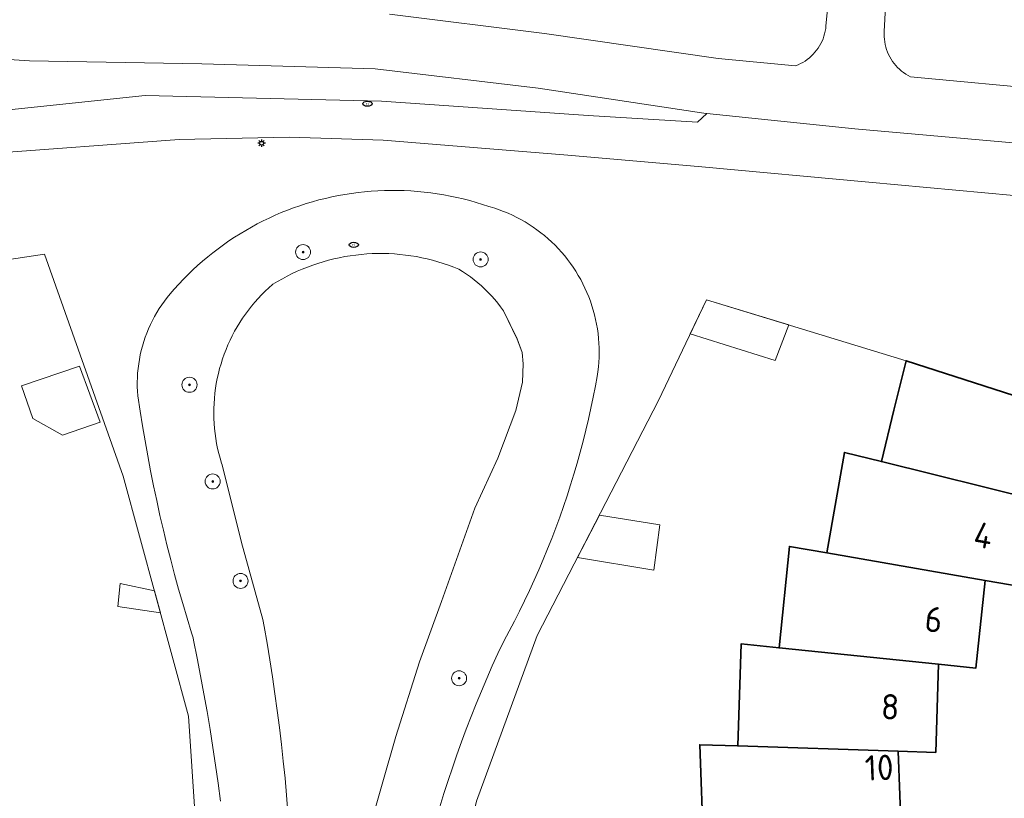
# Model space of a CAD drawing. Header units: metres. Extents: x 152610 to 160096, y 456114 to 462495.
# Tile 560 of 656: x 158263 to 158316, y 460907 to 460949. Entities that reach past the tile are written whole.
import ezdxf
from ezdxf.enums import TextEntityAlignment as Align

# ---------------------------------------------------------------- set-up
doc = ezdxf.new("R2010")
doc.units = ezdxf.units.M
doc.header["$LTSCALE"] = 0.5
doc.layers.get('0').update_dxf_attribs({"linetype": 'CONTINUOUS'})
for name, color, linetype, lineweight in [('B-PV-GK-BESCHOEIING-G', 251, 'GK-BESCHOEIING-SO', 18), ('B-PV-GR-BOOM-S', 251, 'CONTINUOUS', 25), ('B-PV-GW-TALUD_KRUIN-G', 251, 'CONTINUOUS', 18), ('B-PV-IE-MEUBILAIR-S', 251, 'CONTINUOUS', 25), ('B-PV-OG-BEBOUWING-GV', 6, 'CONTINUOUS', 35), ('B-PV-OG-BEBOUWING-T18', 1, 'CONTINUOUS', 18), ('B-PV-OG-BEBOUWING_SCHUUR-GV', 251, 'CONTINUOUS', 18), ('B-PV-OG-TERREIN_BEGROEID-GV', 251, 'CONTINUOUS', 18), ('B-PV-OG-WATER_SLOOT-GV', 251, 'CONTINUOUS', 18), ('B-PV-VH-GESLOTENVERHARDING_ASFALT-GV', 251, 'CONTINUOUS', 18), ('B-PV-VH-OPENVERHARDING_TEGEL-GV', 251, 'CONTINUOUS', 18)]:
    doc.layers.add(name, color=color, linetype=linetype, lineweight=lineweight)
doc.styles.add('NLCS-ISO', font='NLCS-ISO.ttf')
doc.styles.add('NLCS-ISO-M750-T18', font='NLCS-ISO.ttf', dxfattribs={"height": 1.35})
doc.linetypes.add('GK-BESCHOEIING-SO', pattern='A,18,-3,[1,NLCS.SHX,S=0.6,R=0,X=0,Y=0],-3', length=24)

# ---------------------------------------------------------------- blocks, each defined once
blk = doc.blocks.new('SIE-MEUBILAIR_PAAL_LICHTMAST-SO')
for points in [[(-0.62, 0), (-1, 0)], [(-0.71, 0.71), (-0.44, 0.44)], [(0, 1), (0, 0.62)], [(0.44, 0.44), (0.71, 0.71)], [(1, 0), (0.62, 0)], [(-0.71, -0.71), (-0.44, -0.44)], [(0, -0.62), (0, -1)], [(0.44, -0.44), (0.71, -0.71)]]:
    blk.add_lwpolyline(points)
blk.add_circle((0, 0), 0.5)
blk = doc.blocks.new('SIE-MEUBILAIR_PUT_RIOOLPUT-SO')
blk.add_ellipse((0, 0), major_axis=(1.25, 0), ratio=0.54)
at = {"style": 'NLCS-ISO'}
blk.add_text('ri', height=0.75, dxfattribs=at).set_placement((-0.04, 0.07), align=Align.MIDDLE_CENTER)
blk = doc.blocks.new('SGR-BOOM_GBKN-SO')
at = {"linetype": 'ByBlock', "lineweight": 18}
h = blk.add_hatch(color=0, dxfattribs=at)
h.dxf.hatch_style = 1
edge = h.paths.add_edge_path()
edge.add_arc((0, 0), 0.25, 0, 360)
at = {"color": 0, "linetype": 'ByBlock', "lineweight": 18}
for radius in [2, 0.25]:
    blk.add_circle((0, 0), radius, dxfattribs=at)
at = {"color": 0, "linetype": 'ByBlock', "lineweight": 18, "style": 'NLCS-ISO'}
blk.add_attdef('SOORT', (2.5, 0), '', height=1.5, dxfattribs=at)

msp = doc.modelspace()

# ---------------------------------------------------------------- linework, layer by layer
at = {"layer": 'B-PV-GK-BESCHOEIING-G', "flags": 128}
msp.add_lwpolyline([(158394.204, 460635.103), (158399.672, 460637.24), (158409.428, 460638.273), (158411.181, 460638.433), (158412.478, 460638.267), (158421.206, 460634.758), (158427.086, 460632.8), (158430.253, 460632.241), (158431.912, 460632.134), (158433.188, 460632.444), (158434.158, 460632.868), (158435.279, 460633.826), (158436.385, 460634.963), (158436.437, 460635.067), (158436.535, 460635.278), (158436.625, 460635.492), (158436.708, 460635.709), (158436.783, 460635.929), (158436.851, 460636.151), (158436.911, 460636.376), (158436.963, 460636.602), (158437.007, 460636.83), (158437.044, 460637.06), (158437.073, 460637.29), (158437.093, 460637.522), (158437.106, 460637.754), (158437.11, 460637.986), (158437.107, 460638.218), (158437.096, 460638.45), (158437.077, 460638.682), (158437.049, 460638.913), (158437.032, 460639.032), (158436.67, 460644.936), (158435.282, 460656.573), (158435.204, 460657.212), (158435.102, 460658.112), (158435.007, 460659.013), (158434.92, 460659.915), (158434.842, 460660.818), (158434.771, 460661.721), (158434.708, 460662.625), (158434.653, 460663.529), (158434.607, 460664.434), (158434.568, 460665.339), (158434.537, 460666.245), (158434.514, 460667.15), (158434.5, 460668.056), (158434.493, 460668.962), (158434.494, 460669.868), (158434.503, 460670.774), (158434.52, 460671.68), (158434.546, 460672.586), (158434.579, 460673.491), (158434.62, 460674.396), (158435.158, 460683.298), (158435.191, 460691.058), (158435.594, 460702.579), (158435.631, 460703.569), (158435.683, 460704.779), (158435.743, 460705.988), (158435.811, 460707.197), (158435.888, 460708.406), (158435.972, 460709.614), (158436.064, 460710.821), (158436.164, 460712.028), (158436.272, 460713.235), (158436.388, 460714.44), (158436.512, 460715.645), (158436.644, 460716.848), (158436.784, 460718.051), (158436.932, 460719.253), (158437.087, 460720.454), (158437.251, 460721.654), (158437.423, 460722.853), (158437.602, 460724.051), (158437.79, 460725.247), (158437.985, 460726.442), (158438.188, 460727.636), (158438.399, 460728.829), (158438.618, 460730.02), (158438.845, 460731.209), (158439.08, 460732.397), (158439.322, 460733.584), (158439.573, 460734.769), (158439.831, 460735.952), (158440.097, 460737.133), (158440.371, 460738.313), (158440.652, 460739.491), (158440.942, 460740.667), (158441.239, 460741.841), (158441.544, 460743.013), (158441.856, 460744.183), (158442.177, 460745.35), (158442.505, 460746.516), (158442.84, 460747.68), (158443.184, 460748.841), (158443.628, 460749.999), (158445.924, 460758.546), (158447.558, 460782.625), (158447.564, 460782.711), (158447.769, 460785.017), (158449.775, 460812.682), (158449.779, 460812.904), (158449.776, 460813.125), (158449.764, 460813.346), (158449.745, 460813.567), (158449.717, 460813.787), (158449.682, 460814.006), (158449.639, 460814.223), (158449.588, 460814.439), (158449.529, 460814.652), (158449.462, 460814.864), (158449.388, 460815.073), (158449.307, 460815.279), (158449.218, 460815.482), (158449.122, 460815.681), (158449.018, 460815.877), (158448.908, 460816.069), (158448.791, 460816.258), (158448.667, 460816.441), (158448.536, 460816.62), (158448.399, 460816.795), (158448.256, 460816.964), (158448.107, 460817.128), (158447.952, 460817.286), (158447.792, 460817.439), (158447.626, 460817.586), (158447.455, 460817.727), (158447.279, 460817.861), (158447.098, 460817.989), (158446.913, 460818.111), (158446.723, 460818.225), (158446.529, 460818.333), (158446.332, 460818.434), (158446.131, 460818.528), (158445.927, 460818.614), (158445.72, 460818.693), (158445.51, 460818.764), (158445.298, 460818.827), (158445.083, 460818.883), (158444.867, 460818.932), (158444.649, 460818.972), (158444.43, 460819.004), (158444.21, 460819.029), (158443.989, 460819.045), (158443.767, 460819.054), (158443.546, 460819.055), (158443.324, 460819.047), (158443.103, 460819.032), (158442.883, 460819.008), (158442.663, 460818.977), (158442.445, 460818.938), (158442.229, 460818.891), (158442.014, 460818.836), (158441.802, 460818.773), (158441.591, 460818.703), (158441.384, 460818.625), (158441.179, 460818.54), (158440.978, 460818.448), (158440.78, 460818.348), (158440.586, 460818.241), (158440.396, 460818.127), (158440.21, 460818.007), (158440.028, 460817.88), (158439.851, 460817.746), (158439.68, 460817.606), (158439.513, 460817.46), (158439.352, 460817.308), (158439.196, 460817.151), (158439.046, 460816.987), (158438.988, 460816.921), (158438.866, 460816.777), (158438.214, 460816.009), (158437.556, 460815.246), (158436.891, 460814.489), (158436.221, 460813.737), (158435.545, 460812.99), (158434.862, 460812.249), (158429.86, 460807.383), (158424.676, 460802.557), (158419.639, 460799.152), (158413.442, 460794.893), (158409.963, 460792.467), (158407.891, 460791.057), (158406.398, 460790.393), (158404.141, 460789.745), (158402.493, 460789.442), (158399.053, 460789.19), (158397.166, 460789.162), (158395.23, 460789.316), (158391.988, 460789.722), (158383.812, 460791.441), (158372.67, 460793.444), (158366.128, 460794.178), (158362.372, 460794.22), (158359.77, 460794.171), (158356.093, 460793.631), (158348.759, 460792.275), (158343.766, 460791.768), (158340.945, 460791.622), (158338.476, 460791.774), (158334.765, 460792.368), (158332.303, 460793.054), (158329.764, 460793.91), (158326.871, 460795.099), (158322.297, 460796.948), (158318.63, 460798.391), (158313.289, 460801.421), (158313.001, 460801.623), (158312.428, 460802.033), (158311.861, 460802.45), (158311.298, 460802.874), (158310.74, 460803.304), (158310.187, 460803.74), (158309.639, 460804.182), (158309.096, 460804.631), (158308.974, 460804.74), (158308.279, 460805.369), (158307.589, 460806.003), (158306.905, 460806.643), (158306.227, 460807.289), (158305.554, 460807.94), (158304.887, 460808.598), (158304.225, 460809.261), (158303.569, 460809.929), (158302.919, 460810.604), (158302.274, 460811.283), (158301.635, 460811.969), (158301.003, 460812.659), (158300.376, 460813.355), (158299.755, 460814.057), (158299.14, 460814.763), (158298.531, 460815.475), (158297.928, 460816.192), (158297.332, 460816.914), (158296.741, 460817.642), (158296.157, 460818.374), (158295.579, 460819.111), (158295.008, 460819.853), (158294.442, 460820.6), (158293.884, 460821.352), (158293.331, 460822.109), (158292.785, 460822.87), (158292.246, 460823.636), (158291.713, 460824.406), (158291.356, 460825.047), (158290.995, 460825.712), (158290.641, 460826.38), (158290.294, 460827.052), (158289.955, 460827.728), (158289.622, 460828.408), (158289.297, 460829.091), (158288.978, 460829.777), (158288.667, 460830.467), (158288.364, 460831.16), (158288.068, 460831.856), (158287.779, 460832.555), (158287.497, 460833.258), (158287.223, 460833.963), (158286.957, 460834.671), (158286.698, 460835.382), (158286.446, 460836.095), (158286.202, 460836.811), (158285.966, 460837.53), (158285.737, 460838.251), (158285.516, 460838.975), (158285.303, 460839.7), (158285.097, 460840.428), (158284.899, 460841.159), (158284.708, 460841.891), (158284.526, 460842.625), (158284.351, 460843.361), (158284.184, 460844.099), (158284.117, 460844.337), (158283.904, 460845.111), (158283.699, 460845.887), (158283.502, 460846.665), (158283.313, 460847.445), (158283.131, 460848.226), (158282.957, 460849.01), (158282.791, 460849.795), (158282.633, 460850.582), (158282.483, 460851.371), (158282.34, 460852.16), (158282.206, 460852.952), (158282.079, 460853.744), (158281.96, 460854.538), (158281.85, 460855.333), (158281.747, 460856.129), (158281.652, 460856.926), (158281.565, 460857.724), (158281.485, 460858.523), (158281.414, 460859.322), (158281.351, 460860.122), (158281.296, 460860.923), (158281.23, 460861.521), (158281.088, 460862.87), (158280.953, 460864.221), (158280.827, 460865.572), (158280.708, 460866.924), (158280.598, 460868.276), (158280.495, 460869.629), (158280.401, 460870.983), (158280.314, 460872.338), (158280.235, 460873.692), (158280.165, 460875.048), (158280.102, 460876.403), (158280.047, 460877.759), (158280.001, 460879.116), (158279.962, 460880.472), (158279.931, 460881.829), (158279.908, 460883.186), (158279.894, 460884.543), (158279.887, 460885.9), (158279.891, 460885.99), (158279.945, 460886.984), (158280.006, 460887.977), (158280.075, 460888.969), (158280.152, 460889.961), (158280.237, 460890.952), (158280.33, 460891.943), (158280.431, 460892.932), (158280.54, 460893.921), (158280.657, 460894.909), (158280.781, 460895.896), (158280.914, 460896.882), (158280.984, 460897.375), (158281.062, 460900.771), (158281.337, 460903.298), (158281.91, 460905.435), (158283.375, 460910.513), (158284.626, 460914.493), (158285.804, 460917.691), (158287.575, 460922.665), (158288.803, 460925.31), (158289.746, 460927.85), (158290.111, 460929.358), (158290.135, 460930.33), (158290.085, 460930.94), (158289.815, 460931.654), (158289.096, 460933.16), (158288.946, 460933.364), (158288.79, 460933.564), (158288.628, 460933.758), (158288.46, 460933.947), (158288.286, 460934.131), (158288.106, 460934.309), (158287.92, 460934.481), (158287.73, 460934.648), (158287.534, 460934.808), (158287.333, 460934.962), (158287.127, 460935.109), (158286.917, 460935.25), (158286.722, 460935.373), (158286.448, 460935.482), (158286.172, 460935.584), (158285.893, 460935.678), (158285.611, 460935.765), (158285.328, 460935.844), (158285.042, 460935.915), (158284.754, 460935.978), (158284.465, 460936.034), (158284.174, 460936.082), (158283.882, 460936.121), (158283.589, 460936.153), (158283.296, 460936.177), (158283.002, 460936.193), (158282.707, 460936.201), (158282.413, 460936.201), (158282.118, 460936.193), (158281.824, 460936.177), (158281.53, 460936.153), (158281.238, 460936.121), (158280.946, 460936.081), (158280.655, 460936.033), (158280.366, 460935.977), (158280.078, 460935.913), (158279.792, 460935.842), (158279.509, 460935.763), (158279.227, 460935.676), (158278.948, 460935.582), (158278.672, 460935.48), (158278.398, 460935.37), (158278.128, 460935.254), (158277.861, 460935.129), (158277.597, 460934.998), (158277.337, 460934.86), (158277.081, 460934.714), (158276.829, 460934.562), (158276.816, 460934.554), (158276.615, 460934.376), (158276.42, 460934.192), (158276.23, 460934.002), (158276.046, 460933.807), (158275.868, 460933.607), (158275.696, 460933.401), (158275.53, 460933.19), (158275.371, 460932.974), (158275.218, 460932.754), (158275.072, 460932.529), (158274.932, 460932.3), (158274.799, 460932.067), (158274.674, 460931.83), (158274.555, 460931.589), (158274.444, 460931.345), (158274.34, 460931.098), (158274.244, 460930.847), (158274.154, 460930.594), (158274.073, 460930.339), (158273.999, 460930.081), (158273.933, 460929.821), (158273.875, 460929.559), (158273.824, 460929.296), (158273.782, 460929.031), (158273.747, 460928.765), (158273.72, 460928.498), (158273.702, 460928.23), (158273.691, 460927.962), (158273.688, 460927.694), (158273.693, 460927.426), (158273.707, 460927.158), (158273.728, 460926.89), (158273.757, 460926.624), (158273.794, 460926.358), (158273.839, 460926.094), (158273.892, 460925.831), (158273.953, 460925.569), (158274.021, 460925.31), (158274.098, 460925.053), (158274.129, 460924.954), (158275.155, 460920.831), (158276.3, 460916.739), (158276.366, 460916.372), (158276.521, 460915.479), (158276.668, 460914.584), (158276.808, 460913.688), (158276.939, 460912.791), (158277.062, 460911.893), (158277.178, 460910.994), (158277.285, 460910.094), (158277.385, 460909.193), (158277.477, 460908.291), (158277.56, 460907.388), (158277.636, 460906.485), (158277.704, 460905.581), (158277.764, 460904.676), (158277.816, 460903.771), (158277.859, 460902.866), (158277.895, 460901.96), (158277.923, 460901.054), (158277.943, 460900.147), (158277.955, 460899.241), (158277.959, 460898.334), (158277.954, 460897.428), (158277.942, 460896.521), (158277.922, 460895.615), (158277.918, 460895.406), (158277.897, 460894.456), (158277.868, 460893.506), (158277.831, 460892.556), (158277.786, 460891.607), (158277.733, 460890.658), (158277.672, 460889.709), (158277.603, 460888.762), (158277.526, 460887.814), (158277.441, 460886.868), (158277.348, 460885.922), (158277.247, 460884.977), (158277.139, 460884.033), (158277.022, 460883.089), (158276.897, 460882.147), (158276.676, 460878.466), (158276.445, 460874.69), (158276.457, 460870.098), (158276.5, 460869.892), (158276.595, 460869.48), (158276.697, 460869.07), (158276.807, 460868.662), (158276.925, 460868.256), (158277.05, 460867.852), (158277.183, 460867.451), (158277.324, 460867.052), (158277.472, 460866.657), (158277.627, 460866.264), (158277.79, 460865.874), (158277.961, 460865.487), (158278.138, 460865.104), (158278.323, 460864.723), (158278.515, 460864.347), (158278.714, 460863.974), (158278.92, 460863.605), (158279.133, 460863.24), (158279.352, 460862.881), (158279.365, 460862.859), (158279.482, 460862.657), (158279.592, 460862.45), (158279.696, 460862.24), (158279.791, 460862.026), (158279.88, 460861.809), (158279.961, 460861.589), (158280.034, 460861.367), (158280.1, 460861.142), (158280.158, 460860.915), (158280.209, 460860.687), (158280.251, 460860.456), (158280.286, 460860.225), (158280.313, 460859.992), (158280.331, 460859.759), (158280.342, 460859.525), (158280.345, 460859.29), (158280.34, 460859.056), (158280.326, 460858.822), (158280.305, 460858.589), (158280.276, 460858.357), (158280.239, 460858.126), (158280.194, 460857.896), (158280.141, 460857.667), (158280.081, 460857.441), (158280.012, 460857.217), (158279.936, 460856.996), (158279.853, 460856.777), (158279.762, 460856.561), (158279.664, 460856.348), (158279.559, 460856.139), (158279.446, 460855.934), (158279.327, 460855.732), (158279.201, 460855.535), (158279.068, 460855.342), (158278.929, 460855.154), (158278.783, 460854.97), (158278.631, 460854.792), (158278.473, 460854.619), (158278.31, 460854.451), (158278.14, 460854.29), (158277.966, 460854.134), (158277.786, 460853.984), (158277.601, 460853.84), (158277.411, 460853.703), (158277.217, 460853.572), (158277.018, 460853.448), (158276.815, 460853.331), (158276.335, 460852.967), (158275.86, 460852.596), (158275.39, 460852.219), (158274.925, 460851.836), (158274.465, 460851.446), (158274.01, 460851.051), (158273.56, 460850.649), (158273.116, 460850.242), (158272.678, 460849.829), (158272.245, 460849.41), (158271.817, 460848.985), (158271.395, 460848.554), (158270.979, 460848.119), (158270.569, 460847.677), (158270.164, 460847.23), (158269.766, 460846.778), (158269.374, 460846.321), (158268.987, 460845.858), (158268.607, 460845.39), (158268.233, 460844.918), (158267.866, 460844.44), (158267.505, 460843.958), (158267.15, 460843.471), (158266.802, 460842.979), (158266.46, 460842.482), (158266.125, 460841.981), (158265.797, 460841.476), (158265.475, 460840.966), (158265.16, 460840.453), (158265.013, 460840.207), (158264.962, 460840.122), (158264.449, 460839.277), (158263.929, 460838.437), (158263.403, 460837.6), (158262.87, 460836.768), (158262.33, 460835.94), (158261.783, 460835.117), (158261.23, 460834.298), (158260.67, 460833.483), (158260.103, 460832.673), (158259.53, 460831.868), (158258.951, 460831.067), (158258.365, 460830.271), (158257.772, 460829.48), (158257.174, 460828.694), (158256.568, 460827.912), (158255.957, 460827.136), (158255.648, 460826.75), (158252.114, 460823), (158249.217, 460820.633), (158245.157, 460816.851), (158241.433, 460813.794), (158238.545, 460811.485), (158237.549, 460810.365), (158237.104, 460809.658), (158236.804, 460808.475), (158236.721, 460807.788), (158236.811, 460806.912), (158236.919, 460806.064), (158237.199, 460805.331), (158237.564, 460804.637), (158238.13, 460803.857), (158238.867, 460802.984), (158239.661, 460802.32), (158240.731, 460801.8), (158241.446, 460801.736), (158243.286, 460801.696), (158246.878, 460802.045), (158252.024, 460802.334), (158262.872, 460802.329), (158263.649, 460802.302), (158264.56, 460802.264), (158265.469, 460802.218), (158266.379, 460802.163), (158267.287, 460802.101), (158268.196, 460802.03), (158269.103, 460801.952), (158270.01, 460801.866), (158270.916, 460801.771), (158271.821, 460801.669), (158272.725, 460801.559), (158273.629, 460801.441), (158274.531, 460801.315), (158275.432, 460801.181), (158276.331, 460801.039), (158277.23, 460800.889), (158278.863, 460800.455), (158278.971, 460800.426), (158279.325, 460800.363), (158280.474, 460800.154), (158281.622, 460799.936), (158282.768, 460799.711), (158283.913, 460799.478), (158285.056, 460799.237), (158286.197, 460798.989), (158287.337, 460798.732), (158288.475, 460798.468), (158289.611, 460798.196), (158290.745, 460797.916), (158291.877, 460797.628), (158293.007, 460797.333), (158293.571, 460797.182), (158297.682, 460796.253), (158306.52, 460793.64), (158313.946, 460791.308), (158323.08, 460788.544), (158329.405, 460787.198), (158333.001, 460786.642), (158334.936, 460786.554), (158339.069, 460786.856), (158346.809, 460787.824), (158353.804, 460788.872), (158354.213, 460788.949), (158354.878, 460789.069), (158355.544, 460789.18), (158356.211, 460789.284), (158356.88, 460789.38), (158357.55, 460789.467), (158358.22, 460789.547), (158358.892, 460789.619), (158359.564, 460789.683), (158360.238, 460789.739), (158360.911, 460789.787), (158361.586, 460789.827), (158362.26, 460789.859), (158362.935, 460789.883), (158366.139, 460790.166), (158368.073, 460790.25), (158371.078, 460789.757), (158380.199, 460787.747), (158387.394, 460786.08), (158394.961, 460784.168), (158398.082, 460783.152), (158400.2, 460782.655), (158402.651, 460782.389), (158403.938, 460782.376), (158405.538, 460782.583), (158407.499, 460783.182), (158410.8, 460784.854), (158414.176, 460786.813), (158421.344, 460791.343), (158425.56, 460795.069), (158428.201, 460797.263), (158430.188, 460798.415), (158432.024, 460799.223), (158433.272, 460799.496), (158434.51, 460799.691), (158435.512, 460799.678), (158435.571, 460799.678), (158435.812, 460799.673), (158436.052, 460799.66), (158436.292, 460799.64), (158436.531, 460799.611), (158436.769, 460799.574), (158437.006, 460799.529), (158437.241, 460799.477), (158437.474, 460799.417), (158437.705, 460799.349), (158437.934, 460799.273), (158438.16, 460799.19), (158438.383, 460799.099), (158438.603, 460799.001), (158438.82, 460798.896), (158439.033, 460798.784), (158439.242, 460798.664), (158439.447, 460798.538), (158439.648, 460798.405), (158439.844, 460798.265), (158440.036, 460798.119), (158440.222, 460797.967), (158440.404, 460797.809), (158440.58, 460797.644), (158440.75, 460797.474), (158440.915, 460797.298), (158441.074, 460797.117), (158441.227, 460796.931), (158441.373, 460796.74), (158441.513, 460796.544), (158441.628, 460796.364), (158441.826, 460796.046), (158442.016, 460795.723), (158442.199, 460795.397), (158442.376, 460795.066), (158442.545, 460794.732), (158442.707, 460794.395), (158442.862, 460794.054), (158443.009, 460793.709), (158443.149, 460793.362), (158443.282, 460793.012), (158443.407, 460792.659), (158443.525, 460792.303), (158443.635, 460791.945), (158443.737, 460791.585), (158443.832, 460791.222), (158443.918, 460790.858), (158443.997, 460790.492), (158444.069, 460790.124), (158444.132, 460789.755), (158444.187, 460789.385), (158444.235, 460789.013), (158444.274, 460788.641), (158444.306, 460788.268), (158444.33, 460787.894), (158444.345, 460787.52), (158444.353, 460787.145), (158444.352, 460786.771), (158444.344, 460786.396), (158444.328, 460786.022), (158444.303, 460785.648), (158444.271, 460785.275), (158444.257, 460785.179), (158443.906, 460782.774), (158443.891, 460782.664), (158443.821, 460782.182), (158443.743, 460781.7), (158443.657, 460781.221), (158443.564, 460780.742), (158443.462, 460780.265), (158443.353, 460779.79), (158443.235, 460779.317), (158443.111, 460778.846), (158442.978, 460778.377), (158442.838, 460777.91), (158442.69, 460777.445), (158442.534, 460776.983), (158442.371, 460776.524), (158442.2, 460776.067), (158442.022, 460775.613), (158441.837, 460775.163), (158441.644, 460774.715), (158441.444, 460774.27), (158441.236, 460773.829), (158441.021, 460773.392), (158440.911, 460773.175), (158439.832, 460771.612), (158438.961, 460770.654), (158437.216, 460769.1), (158434.467, 460766.472), (158429.972, 460762.293), (158429.745, 460762.115), (158429.297, 460761.752), (158428.853, 460761.383), (158428.415, 460761.008), (158427.982, 460760.628), (158427.554, 460760.241), (158427.131, 460759.848), (158426.714, 460759.449), (158426.303, 460759.045), (158425.897, 460758.635), (158425.497, 460758.219), (158425.103, 460757.798), (158424.715, 460757.372), (158424.332, 460756.94), (158423.956, 460756.503), (158423.586, 460756.06), (158423.221, 460755.613), (158422.864, 460755.161), (158422.512, 460754.703), (158422.167, 460754.241), (158421.828, 460753.774), (158421.496, 460753.303), (158421.17, 460752.826), (158420.851, 460752.346), (158420.539, 460751.861), (158420.233, 460751.372), (158419.935, 460750.878), (158419.643, 460750.381), (158419.425, 460749.999), (158416.895, 460745.406), (158416.596, 460744.735), (158416.304, 460744.062), (158416.024, 460743.394), (158415.474, 460742.023), (158415.213, 460741.338), (158414.958, 460740.65), (158414.711, 460739.959), (158414.472, 460739.265), (158414.241, 460738.569), (158414.016, 460737.87), (158413.8, 460737.169), (158413.591, 460736.466), (158413.39, 460735.76), (158413.197, 460735.052), (158413.011, 460734.342), (158412.833, 460733.631), (158412.663, 460732.917), (158412.501, 460732.201), (158412.346, 460731.484), (158412.199, 460730.765), (158412.061, 460730.045), (158412.014, 460729.793), (158412.033, 460729.354), (158412.06, 460728.914), (158412.095, 460728.476), (158412.137, 460728.038), (158412.188, 460727.601), (158412.247, 460727.165), (158412.313, 460726.73), (158412.388, 460726.297), (158412.47, 460725.865), (158412.56, 460725.434), (158412.658, 460725.005), (158412.764, 460724.578), (158412.878, 460724.153), (158412.999, 460723.73), (158413.128, 460723.31), (158413.265, 460722.892), (158413.409, 460722.476), (158413.56, 460722.063), (158413.72, 460721.653), (158413.886, 460721.246), (158414.06, 460720.842), (158414.241, 460720.441), (158414.43, 460720.044), (158414.626, 460719.65), (158414.829, 460719.259), (158415.039, 460718.873), (158415.255, 460718.49), (158415.479, 460718.111), (158415.71, 460717.737), (158415.947, 460717.366), (158416.192, 460717.001), (158416.442, 460716.639), (158416.7, 460716.282), (158416.964, 460715.93), (158417.234, 460715.583), (158417.51, 460715.241), (158417.793, 460714.904), (158418.081, 460714.572), (158418.376, 460714.245), (158418.676, 460713.924), (158418.983, 460713.608), (158419.295, 460713.298), (158419.612, 460712.994), (158419.935, 460712.695), (158420.264, 460712.403), (158420.598, 460712.116), (158420.937, 460711.835), (158421.28, 460711.561), (158421.629, 460711.293), (158421.983, 460711.032), (158422.341, 460710.776), (158422.704, 460710.528), (158423.072, 460710.286), (158423.444, 460710.051), (158423.819, 460709.822), (158424.081, 460709.669), (158424.209, 460709.611), (158424.479, 460709.483), (158424.744, 460709.348), (158425.006, 460709.206), (158425.265, 460709.057), (158425.519, 460708.901), (158425.768, 460708.739), (158426.014, 460708.569), (158426.254, 460708.393), (158426.49, 460708.211), (158426.721, 460708.023), (158426.947, 460707.828), (158427.167, 460707.627), (158427.382, 460707.421), (158427.592, 460707.209), (158427.795, 460706.991), (158427.993, 460706.768), (158428.185, 460706.54), (158428.37, 460706.306), (158428.549, 460706.068), (158428.722, 460705.825), (158428.888, 460705.578), (158429.047, 460705.326), (158429.2, 460705.07), (158429.345, 460704.809), (158429.484, 460704.546), (158429.615, 460704.278), (158429.74, 460704.007), (158429.857, 460703.733), (158429.966, 460703.456), (158430.068, 460703.176), (158430.163, 460702.893), (158430.249, 460702.608), (158430.329, 460702.32), (158430.42, 460701.95), (158428.933, 460690.288), (158428.348, 460688.69), (158428.2, 460688.309), (158428.045, 460687.931), (158427.882, 460687.557), (158427.712, 460687.185), (158427.535, 460686.817), (158427.35, 460686.453), (158427.159, 460686.092), (158426.96, 460685.736), (158426.755, 460685.383), (158426.542, 460685.034), (158426.323, 460684.689), (158426.097, 460684.349), (158425.865, 460684.013), (158425.626, 460683.682), (158425.503, 460683.519), (158419.706, 460678.275), (158416.726, 460675.288), (158415, 460673.127), (158413.37, 460670.851), (158411.077, 460666.723), (158410.912, 460666.216), (158410.753, 460665.706), (158410.603, 460665.194), (158410.46, 460664.68), (158410.325, 460664.164), (158410.197, 460663.645), (158410.078, 460663.125), (158409.966, 460662.603), (158409.862, 460662.08), (158409.766, 460661.555), (158409.678, 460661.028), (158409.597, 460660.501), (158409.525, 460659.972), (158409.46, 460659.442), (158409.404, 460658.911), (158409.355, 460658.38), (158409.315, 460657.848), (158409.282, 460657.315), (158409.257, 460656.782), (158409.241, 460656.248), (158409.235, 460655.959), (158409.242, 460655.87), (158409.263, 460655.538), (158409.275, 460655.207), (158409.28, 460654.875), (158409.277, 460654.543), (158409.266, 460654.211), (158409.246, 460653.88), (158409.219, 460653.549), (158409.184, 460653.219), (158409.141, 460652.89), (158409.09, 460652.562), (158409.031, 460652.236), (158408.964, 460651.911), (158408.889, 460651.587), (158408.807, 460651.266), (158408.717, 460650.946), (158408.619, 460650.629), (158408.513, 460650.315), (158408.401, 460650.003), (158408.28, 460649.693), (158408.152, 460649.387), (158408.017, 460649.084), (158407.874, 460648.784), (158407.725, 460648.488), (158407.568, 460648.196), (158407.404, 460647.907), (158407.234, 460647.622), (158407.056, 460647.342), (158406.872, 460647.066), (158406.681, 460646.794), (158406.484, 460646.527), (158406.28, 460646.265), (158406.07, 460646.008), (158405.854, 460645.757), (158405.632, 460645.51), (158405.404, 460645.269), (158405.17, 460645.033), (158404.931, 460644.803), (158404.686, 460644.579), (158404.436, 460644.361), (158404.181, 460644.149), (158403.921, 460643.943), (158403.655, 460643.744), (158403.386, 460643.55), (158403.111, 460643.364), (158402.832, 460643.184), (158402.549, 460643.011), (158402.262, 460642.845), (158401.97, 460642.686), (158401.675, 460642.534), (158401.377, 460642.389), (158401.075, 460642.251), (158393.045, 460640.011), (158392.433, 460639.8)], dxfattribs=at)
at = {"layer": 'B-PV-GW-TALUD_KRUIN-G', "flags": 128}
msp.add_lwpolyline([(158285.707, 460906.781), (158285.923, 460907.475), (158286.148, 460908.166), (158286.379, 460908.854), (158286.618, 460909.54), (158286.865, 460910.224), (158287.119, 460910.904), (158287.381, 460911.582), (158287.65, 460912.257), (158287.927, 460912.929), (158288.211, 460913.597), (158288.502, 460914.263), (158288.801, 460914.925), (158289.107, 460915.584), (158289.395, 460916.114), (158289.676, 460916.649), (158289.95, 460917.187), (158290.216, 460917.728), (158290.476, 460918.273), (158290.728, 460918.821), (158290.973, 460919.373), (158291.211, 460919.928), (158291.441, 460920.486), (158291.664, 460921.047), (158291.879, 460921.61), (158292.087, 460922.177), (158292.287, 460922.746), (158292.48, 460923.318), (158292.665, 460923.893), (158292.843, 460924.47), (158293.012, 460925.049), (158293.175, 460925.63), (158293.329, 460926.214), (158293.476, 460926.799), (158293.615, 460927.386), (158293.746, 460927.975), (158293.869, 460928.566), (158293.985, 460929.159), (158294.077, 460929.665), (158294.114, 460929.916), (158294.143, 460930.168), (158294.165, 460930.42), (158294.178, 460930.673), (158294.183, 460930.927), (158294.181, 460931.18), (158294.17, 460931.433), (158294.151, 460931.686), (158294.124, 460931.938), (158294.09, 460932.189), (158294.047, 460932.439), (158293.997, 460932.687), (158293.939, 460932.934), (158293.873, 460933.179), (158293.799, 460933.421), (158293.718, 460933.661), (158293.629, 460933.899), (158293.533, 460934.133), (158293.429, 460934.365), (158293.319, 460934.593), (158293.201, 460934.817), (158293.076, 460935.037), (158292.944, 460935.254), (158292.805, 460935.466), (158292.66, 460935.674), (158292.508, 460935.877), (158292.35, 460936.075), (158292.186, 460936.268), (158292.015, 460936.455), (158291.839, 460936.638), (158291.657, 460936.814), (158291.47, 460936.985), (158291.278, 460937.15), (158291.08, 460937.309), (158290.878, 460937.461), (158290.67, 460937.607), (158290.458, 460937.746), (158290.242, 460937.879), (158290.022, 460938.004), (158289.798, 460938.123), (158289.571, 460938.234), (158289.34, 460938.339), (158289.105, 460938.435), (158288.868, 460938.525), (158288.628, 460938.607), (158288.386, 460938.681), (158288.309, 460938.703), (158287.975, 460938.815), (158287.638, 460938.918), (158287.299, 460939.015), (158286.957, 460939.103), (158286.614, 460939.184), (158286.269, 460939.257), (158285.923, 460939.322), (158285.575, 460939.379), (158285.226, 460939.428), (158284.876, 460939.47), (158284.525, 460939.503), (158284.174, 460939.528), (158283.821, 460939.546), (158283.469, 460939.555), (158283.117, 460939.557), (158282.764, 460939.55), (158282.412, 460939.536), (158282.06, 460939.513), (158281.709, 460939.483), (158281.359, 460939.444), (158281.009, 460939.398), (158280.661, 460939.343), (158280.314, 460939.281), (158279.968, 460939.211), (158279.625, 460939.133), (158279.283, 460939.047), (158278.943, 460938.954), (158278.605, 460938.853), (158278.27, 460938.744), (158277.937, 460938.628), (158277.607, 460938.504), (158277.28, 460938.373), (158276.956, 460938.234), (158276.635, 460938.088), (158276.318, 460937.935), (158276.004, 460937.774), (158275.694, 460937.607), (158275.387, 460937.432), (158275.085, 460937.251), (158274.787, 460937.063), (158274.493, 460936.868), (158274.204, 460936.666), (158273.92, 460936.458), (158273.64, 460936.244), (158273.365, 460936.023), (158273.095, 460935.796), (158272.831, 460935.563), (158272.572, 460935.324), (158272.318, 460935.079), (158272.07, 460934.829), (158271.828, 460934.573), (158271.591, 460934.312), (158271.366, 460934.051), (158271.212, 460933.863), (158271.065, 460933.67), (158270.923, 460933.472), (158270.789, 460933.269), (158270.661, 460933.062), (158270.54, 460932.851), (158270.426, 460932.636), (158270.319, 460932.418), (158270.22, 460932.196), (158270.127, 460931.971), (158270.042, 460931.743), (158269.965, 460931.513), (158269.896, 460931.28), (158269.834, 460931.045), (158269.779, 460930.807), (158269.733, 460930.569), (158269.695, 460930.329), (158269.664, 460930.087), (158269.641, 460929.845), (158269.627, 460929.602), (158269.62, 460929.359), (158269.622, 460929.116), (158269.631, 460928.873), (158269.648, 460928.631), (158269.649, 460928.623), (158269.769, 460927.824), (158269.896, 460927.027), (158270.032, 460926.23), (158270.175, 460925.435), (158270.327, 460924.642), (158270.486, 460923.85), (158270.653, 460923.06), (158270.828, 460922.271), (158271.01, 460921.484), (158271.201, 460920.699), (158271.399, 460919.916), (158271.604, 460919.135), (158271.818, 460918.356), (158272.04, 460917.579), (158272.269, 460916.805), (158272.505, 460916.032), (158272.59, 460915.762), (158272.617, 460915.631), (158272.808, 460914.686), (158272.991, 460913.739), (158273.167, 460912.79), (158273.334, 460911.84), (158273.494, 460910.889), (158273.645, 460909.936), (158273.789, 460908.982), (158273.925, 460908.027), (158274.053, 460907.071)], dxfattribs=at)
at = {"layer": 'B-PV-OG-BEBOUWING-GV', "flags": 128}
for points in [[(158322.465, 460926.646), (158310.515, 460930.496), (158309.864, 460927.867), (158309.191, 460925.135), (158317.476, 460923.089), (158319.416, 460922.611), (158319.803, 460924.179), (158320.476, 460926.91), (158322.353, 460926.305)], [(158309.191, 460925.135), (158307.228, 460925.619), (158306.298, 460920.276), (158314.704, 460918.813), (158316.673, 460918.471), (158317.476, 460923.089)], [(158306.298, 460920.276), (158304.304, 460920.623), (158303.749, 460915.227), (158312.236, 460914.353), (158314.224, 460914.15), (158314.704, 460918.813)], [(158303.749, 460915.227), (158301.735, 460915.434), (158301.558, 460910.011), (158310.085, 460909.733), (158312.083, 460909.668), (158312.236, 460914.353)], [(158301.558, 460910.011), (158299.535, 460910.077), (158299.739, 460904.653), (158308.264, 460904.974), (158310.261, 460905.049), (158310.085, 460909.733)]]:
    msp.add_lwpolyline(points, close=True, dxfattribs=at)
at = {"layer": 'B-PV-OG-BEBOUWING_SCHUUR-GV', "flags": 128}
for points in [[(158304.279, 460932.4), (158299.888, 460933.74), (158299.025, 460931.931), (158303.547, 460930.515)], [(158267.64, 460927.224), (158266.54, 460930.21), (158263.459, 460929.159), (158264.067, 460927.425), (158265.642, 460926.547)], [(158297.419, 460921.764), (158294.194, 460922.291), (158293.026, 460920.025), (158297.084, 460919.368)], [(158270.532, 460918.253), (158268.712, 460918.659), (158268.581, 460917.436), (158270.851, 460917.084)]]:
    msp.add_lwpolyline(points, close=True, dxfattribs=at)
at = {"layer": 'B-PV-OG-TERREIN_BEGROEID-GV', "flags": 128}
for points in [[(158283.03, 460948.921), (158291.273, 460947.907), (158300.509, 460946.578), (158304.634, 460946.186), (158304.765, 460946.238), (158304.892, 460946.298), (158305.016, 460946.364), (158305.135, 460946.438), (158305.251, 460946.518), (158305.362, 460946.605), (158305.467, 460946.698), (158305.567, 460946.796), (158305.662, 460946.901), (158305.75, 460947.01), (158305.832, 460947.124), (158305.907, 460947.243), (158305.975, 460947.366), (158306.037, 460947.492), (158306.091, 460947.622), (158306.137, 460947.755), (158306.176, 460947.89), (158306.207, 460948.027), (158306.231, 460948.166), (158306.245, 460948.294), (158306.483, 460950.844)], [(158309.477, 460950.647), (158309.35, 460948.004), (158309.344, 460947.873), (158309.345, 460947.733), (158309.355, 460947.593), (158309.372, 460947.453), (158309.397, 460947.315), (158309.43, 460947.178), (158309.471, 460947.044), (158309.519, 460946.912), (158309.575, 460946.783), (158309.638, 460946.657), (158309.708, 460946.536), (158309.784, 460946.418), (158309.868, 460946.305), (158309.957, 460946.197), (158310.053, 460946.094), (158310.155, 460945.997), (158310.261, 460945.905), (158310.373, 460945.82), (158310.49, 460945.742), (158310.61, 460945.67), (158310.735, 460945.605), (158318.342, 460944.882)], [(158317.783, 460939.147), (158308.531, 460939.997), (158299.641, 460940.808), (158292.512, 460941.433), (158282.698, 460942.235), (158277.71, 460942.384), (158271.855, 460942.266), (158261.314, 460941.487), (158251.195, 460940.496), (158241.96, 460939.776), (158237.422, 460939.927), (158237.203, 460936.604), (158237.173, 460933.541), (158237.475, 460931.292), (158240.49, 460932.06), (158252.83, 460934.381), (158264.678, 460936.173), (158268.865, 460924.352), (158272.351, 460911.594), (158273.45, 460895.051), (158272.47, 460878.785), (158271.6, 460872.814), (158269.499, 460864.569), (158263.622, 460852.343)], [(158285.707, 460906.781), (158285.923, 460907.475), (158286.148, 460908.166), (158286.379, 460908.854), (158286.618, 460909.54), (158286.865, 460910.224), (158287.119, 460910.904), (158287.381, 460911.582), (158287.65, 460912.257), (158287.927, 460912.929), (158288.211, 460913.597), (158288.502, 460914.263), (158288.801, 460914.925), (158289.107, 460915.584), (158289.395, 460916.114), (158289.676, 460916.649), (158289.95, 460917.187), (158290.216, 460917.728), (158290.476, 460918.273), (158290.728, 460918.821), (158290.973, 460919.373), (158291.211, 460919.928), (158291.441, 460920.486), (158291.664, 460921.047), (158291.879, 460921.61), (158292.087, 460922.177), (158292.287, 460922.746), (158292.48, 460923.318), (158292.665, 460923.893), (158292.843, 460924.47), (158293.012, 460925.049), (158293.175, 460925.63), (158293.329, 460926.214), (158293.476, 460926.799), (158293.615, 460927.386), (158293.746, 460927.975), (158293.869, 460928.566), (158293.985, 460929.159), (158294.077, 460929.665), (158294.114, 460929.916), (158294.143, 460930.168), (158294.165, 460930.42), (158294.178, 460930.673), (158294.183, 460930.927), (158294.181, 460931.18), (158294.17, 460931.433), (158294.151, 460931.686), (158294.124, 460931.938), (158294.09, 460932.189), (158294.047, 460932.439), (158293.997, 460932.687), (158293.939, 460932.934), (158293.873, 460933.179), (158293.799, 460933.421), (158293.718, 460933.661), (158293.629, 460933.899), (158293.533, 460934.133), (158293.429, 460934.365), (158293.319, 460934.593), (158293.201, 460934.817), (158293.076, 460935.037), (158292.944, 460935.254), (158292.805, 460935.466), (158292.66, 460935.674), (158292.508, 460935.877), (158292.35, 460936.075), (158292.186, 460936.268), (158292.015, 460936.455), (158291.839, 460936.638), (158291.657, 460936.814), (158291.47, 460936.985), (158291.278, 460937.15), (158291.08, 460937.309), (158290.878, 460937.461), (158290.67, 460937.607), (158290.458, 460937.746), (158290.242, 460937.879), (158290.022, 460938.004), (158289.798, 460938.123), (158289.571, 460938.234), (158289.34, 460938.339), (158289.105, 460938.435), (158288.868, 460938.525), (158288.628, 460938.607), (158288.386, 460938.681), (158288.309, 460938.703), (158287.975, 460938.815), (158287.638, 460938.918), (158287.299, 460939.015), (158286.957, 460939.103), (158286.614, 460939.184), (158286.269, 460939.257), (158285.923, 460939.322), (158285.575, 460939.379), (158285.226, 460939.428), (158284.876, 460939.47), (158284.525, 460939.503), (158284.174, 460939.528), (158283.821, 460939.546), (158283.469, 460939.555), (158283.117, 460939.557), (158282.764, 460939.55), (158282.412, 460939.536), (158282.06, 460939.513), (158281.709, 460939.483), (158281.359, 460939.444), (158281.009, 460939.398), (158280.661, 460939.343), (158280.314, 460939.281), (158279.968, 460939.211), (158279.625, 460939.133), (158279.283, 460939.047), (158278.943, 460938.954), (158278.605, 460938.853), (158278.27, 460938.744), (158277.937, 460938.628), (158277.607, 460938.504), (158277.28, 460938.373), (158276.956, 460938.234), (158276.635, 460938.088), (158276.318, 460937.935), (158276.004, 460937.774), (158275.694, 460937.607), (158275.387, 460937.432), (158275.085, 460937.251), (158274.787, 460937.063), (158274.493, 460936.868), (158274.204, 460936.666), (158273.92, 460936.458), (158273.64, 460936.244), (158273.365, 460936.023), (158273.095, 460935.796), (158272.831, 460935.563), (158272.572, 460935.324), (158272.318, 460935.079), (158272.07, 460934.829), (158271.828, 460934.573), (158271.591, 460934.312), (158271.366, 460934.051), (158271.212, 460933.863), (158271.065, 460933.67), (158270.923, 460933.472), (158270.789, 460933.269), (158270.661, 460933.062), (158270.54, 460932.851), (158270.426, 460932.636), (158270.319, 460932.418), (158270.22, 460932.196), (158270.127, 460931.971), (158270.042, 460931.743), (158269.965, 460931.513), (158269.896, 460931.28), (158269.834, 460931.045), (158269.779, 460930.807), (158269.733, 460930.569), (158269.695, 460930.329), (158269.664, 460930.087), (158269.641, 460929.845), (158269.627, 460929.602), (158269.62, 460929.359), (158269.622, 460929.116), (158269.631, 460928.873), (158269.648, 460928.631), (158269.649, 460928.623), (158269.769, 460927.824), (158269.896, 460927.027), (158270.032, 460926.23), (158270.175, 460925.435), (158270.327, 460924.642), (158270.486, 460923.85), (158270.653, 460923.06), (158270.828, 460922.271), (158271.01, 460921.484), (158271.201, 460920.699), (158271.399, 460919.916), (158271.604, 460919.135), (158271.818, 460918.356), (158272.04, 460917.579), (158272.269, 460916.805), (158272.505, 460916.032), (158272.59, 460915.762), (158272.617, 460915.631), (158272.808, 460914.686), (158272.991, 460913.739), (158273.167, 460912.79), (158273.334, 460911.84), (158273.494, 460910.889), (158273.645, 460909.936), (158273.789, 460908.982), (158273.925, 460908.027), (158274.053, 460907.071)], [(158274.053, 460907.071), (158273.925, 460908.027), (158273.789, 460908.982), (158273.645, 460909.936), (158273.494, 460910.889), (158273.334, 460911.84), (158273.167, 460912.79), (158272.991, 460913.739), (158272.808, 460914.686), (158272.617, 460915.631), (158272.59, 460915.762), (158272.505, 460916.032), (158272.269, 460916.805), (158272.04, 460917.579), (158271.818, 460918.356), (158271.604, 460919.135), (158271.399, 460919.916), (158271.201, 460920.699), (158271.01, 460921.484), (158270.828, 460922.271), (158270.653, 460923.06), (158270.486, 460923.85), (158270.327, 460924.642), (158270.175, 460925.435), (158270.032, 460926.23), (158269.896, 460927.027), (158269.769, 460927.824), (158269.649, 460928.623), (158269.648, 460928.631), (158269.631, 460928.873), (158269.622, 460929.116), (158269.62, 460929.359), (158269.627, 460929.602), (158269.641, 460929.845), (158269.664, 460930.087), (158269.695, 460930.329), (158269.733, 460930.569), (158269.779, 460930.807), (158269.834, 460931.045), (158269.896, 460931.28), (158269.965, 460931.513), (158270.042, 460931.743), (158270.127, 460931.971), (158270.22, 460932.196), (158270.319, 460932.418), (158270.426, 460932.636), (158270.54, 460932.851), (158270.661, 460933.062), (158270.789, 460933.269), (158270.923, 460933.472), (158271.065, 460933.67), (158271.212, 460933.863), (158271.366, 460934.051), (158271.591, 460934.312), (158271.828, 460934.573), (158272.07, 460934.829), (158272.318, 460935.079), (158272.572, 460935.324), (158272.831, 460935.563), (158273.095, 460935.796), (158273.365, 460936.023), (158273.64, 460936.244), (158273.92, 460936.458), (158274.204, 460936.666), (158274.493, 460936.868), (158274.787, 460937.063), (158275.085, 460937.251), (158275.387, 460937.432), (158275.694, 460937.607), (158276.004, 460937.774), (158276.318, 460937.935), (158276.635, 460938.088), (158276.956, 460938.234), (158277.28, 460938.373), (158277.607, 460938.504), (158277.937, 460938.628), (158278.27, 460938.744), (158278.605, 460938.853), (158278.943, 460938.954), (158279.283, 460939.047), (158279.625, 460939.133), (158279.968, 460939.211), (158280.314, 460939.281), (158280.661, 460939.343), (158281.009, 460939.398), (158281.359, 460939.444), (158281.709, 460939.483), (158282.06, 460939.513), (158282.412, 460939.536), (158282.764, 460939.55), (158283.117, 460939.557), (158283.469, 460939.555), (158283.821, 460939.546), (158284.174, 460939.528), (158284.525, 460939.503), (158284.876, 460939.47), (158285.226, 460939.428), (158285.575, 460939.379), (158285.923, 460939.322), (158286.269, 460939.257), (158286.614, 460939.184), (158286.957, 460939.103), (158287.299, 460939.015), (158287.638, 460938.918), (158287.975, 460938.815), (158288.309, 460938.703), (158288.386, 460938.681), (158288.628, 460938.607), (158288.868, 460938.525), (158289.105, 460938.435), (158289.34, 460938.339), (158289.571, 460938.234), (158289.798, 460938.123), (158290.022, 460938.004), (158290.242, 460937.879), (158290.458, 460937.746), (158290.67, 460937.607), (158290.878, 460937.461), (158291.08, 460937.309), (158291.278, 460937.15), (158291.47, 460936.985), (158291.657, 460936.814), (158291.839, 460936.638), (158292.015, 460936.455), (158292.186, 460936.268), (158292.35, 460936.075), (158292.508, 460935.877), (158292.66, 460935.674), (158292.805, 460935.466), (158292.944, 460935.254), (158293.076, 460935.037), (158293.201, 460934.817), (158293.319, 460934.593), (158293.429, 460934.365), (158293.533, 460934.133), (158293.629, 460933.899), (158293.718, 460933.661), (158293.799, 460933.421), (158293.873, 460933.179), (158293.939, 460932.934), (158293.997, 460932.687), (158294.047, 460932.439), (158294.09, 460932.189), (158294.124, 460931.938), (158294.151, 460931.686), (158294.17, 460931.433), (158294.181, 460931.18), (158294.183, 460930.927), (158294.178, 460930.673), (158294.165, 460930.42), (158294.143, 460930.168), (158294.114, 460929.916), (158294.077, 460929.665), (158293.985, 460929.159), (158293.869, 460928.566), (158293.746, 460927.975), (158293.615, 460927.386), (158293.476, 460926.799), (158293.329, 460926.214), (158293.175, 460925.63), (158293.012, 460925.049), (158292.843, 460924.47), (158292.665, 460923.893), (158292.48, 460923.318), (158292.287, 460922.746), (158292.087, 460922.177), (158291.879, 460921.61), (158291.664, 460921.047), (158291.441, 460920.486), (158291.211, 460919.928), (158290.973, 460919.373), (158290.728, 460918.821), (158290.476, 460918.273), (158290.216, 460917.728), (158289.95, 460917.187), (158289.676, 460916.649), (158289.395, 460916.114), (158289.107, 460915.584), (158288.801, 460914.925), (158288.502, 460914.263), (158288.211, 460913.597), (158287.927, 460912.929), (158287.65, 460912.257), (158287.381, 460911.582), (158287.119, 460910.904), (158286.865, 460910.224), (158286.618, 460909.54), (158286.379, 460908.854), (158286.148, 460908.166), (158285.923, 460907.475), (158285.707, 460906.781)], [(158277.636, 460906.485), (158277.56, 460907.388), (158277.477, 460908.291), (158277.385, 460909.193), (158277.286, 460910.094), (158277.178, 460910.994), (158277.062, 460911.893), (158276.939, 460912.791), (158276.808, 460913.688), (158276.668, 460914.584), (158276.521, 460915.479), (158276.366, 460916.372), (158276.3, 460916.739), (158275.155, 460920.831), (158274.129, 460924.954), (158274.098, 460925.053), (158274.021, 460925.31), (158273.953, 460925.569), (158273.892, 460925.83), (158273.839, 460926.093), (158273.794, 460926.358), (158273.757, 460926.624), (158273.728, 460926.89), (158273.707, 460927.158), (158273.694, 460927.426), (158273.688, 460927.694), (158273.691, 460927.962), (158273.702, 460928.23), (158273.72, 460928.498), (158273.747, 460928.765), (158273.782, 460929.031), (158273.824, 460929.295), (158273.875, 460929.559), (158273.933, 460929.821), (158273.999, 460930.081), (158274.073, 460930.339), (158274.155, 460930.594), (158274.244, 460930.847), (158274.34, 460931.098), (158274.444, 460931.345), (158274.555, 460931.589), (158274.674, 460931.83), (158274.799, 460932.067), (158274.932, 460932.3), (158275.072, 460932.529), (158275.218, 460932.754), (158275.371, 460932.974), (158275.53, 460933.19), (158275.696, 460933.401), (158275.868, 460933.607), (158276.046, 460933.807), (158276.23, 460934.003), (158276.42, 460934.192), (158276.615, 460934.376), (158276.816, 460934.554), (158276.829, 460934.562), (158277.081, 460934.714), (158277.337, 460934.86), (158277.597, 460934.998), (158277.861, 460935.129), (158278.128, 460935.253), (158278.398, 460935.37), (158278.672, 460935.48), (158278.948, 460935.582), (158279.227, 460935.676), (158279.509, 460935.763), (158279.793, 460935.842), (158280.078, 460935.913), (158280.366, 460935.977), (158280.655, 460936.033), (158280.946, 460936.081), (158281.238, 460936.12), (158281.53, 460936.153), (158281.824, 460936.177), (158282.118, 460936.193), (158282.413, 460936.201), (158282.707, 460936.201), (158283.002, 460936.193), (158283.296, 460936.177), (158283.589, 460936.153), (158283.882, 460936.121), (158284.174, 460936.082), (158284.465, 460936.034), (158284.754, 460935.978), (158285.042, 460935.915), (158285.328, 460935.844), (158285.611, 460935.765), (158285.893, 460935.678), (158286.172, 460935.584), (158286.448, 460935.482), (158286.722, 460935.373), (158286.917, 460935.25), (158287.127, 460935.109), (158287.333, 460934.962), (158287.534, 460934.808), (158287.73, 460934.648), (158287.92, 460934.481), (158288.106, 460934.309), (158288.286, 460934.131), (158288.46, 460933.947), (158288.628, 460933.758), (158288.79, 460933.564), (158288.946, 460933.364), (158289.096, 460933.16), (158289.815, 460931.653), (158290.085, 460930.94), (158290.135, 460930.33), (158290.111, 460929.358), (158289.746, 460927.85), (158288.803, 460925.31), (158287.575, 460922.665), (158285.804, 460917.691), (158284.626, 460914.493), (158283.375, 460910.513), (158281.91, 460905.435)], [(158322.886, 460805.936), (158312.194, 460814.164), (158305.375, 460821.78), (158298.779, 460830.903), (158295.025, 460838.399), (158293.808, 460841.011), (158290.1, 460850.064), (158287.32, 460858.174), (158284.822, 460871.851), (158284.161, 460888.301), (158285.214, 460896.35), (158287.666, 460907.075), (158290.889, 460915.877), (158297.337, 460928.391), (158299.888, 460933.74), (158310.515, 460930.496), (158322.465, 460926.646)]]:
    msp.add_lwpolyline(points, dxfattribs=at)
msp.add_lwpolyline([(158247.16, 460947.578), (158237.971, 460948.264), (158237.581, 460942.349), (158241.844, 460942.286), (158251.137, 460943.057), (158260.751, 460943.633), (158270.045, 460944.605), (158282.608, 460944.304), (158293.598, 460943.541), (158299.419, 460943.18), (158299.909, 460943.646), (158299.754, 460943.662), (158290.936, 460944.988), (158282.27, 460946.019), (158273.047, 460946.286), (158263.886, 460946.441), (158254.868, 460947.037)], close=True, dxfattribs=at)
at = {"layer": 'B-PV-OG-WATER_SLOOT-GV', "flags": 128}
msp.add_lwpolyline([(158281.91, 460905.435), (158283.375, 460910.513), (158284.626, 460914.493), (158285.804, 460917.691), (158287.575, 460922.665), (158288.803, 460925.31), (158289.746, 460927.85), (158290.111, 460929.358), (158290.135, 460930.33), (158290.085, 460930.94), (158289.815, 460931.653), (158289.096, 460933.16), (158288.946, 460933.364), (158288.79, 460933.564), (158288.628, 460933.758), (158288.46, 460933.947), (158288.286, 460934.131), (158288.106, 460934.309), (158287.92, 460934.481), (158287.73, 460934.648), (158287.534, 460934.808), (158287.333, 460934.962), (158287.127, 460935.109), (158286.917, 460935.25), (158286.722, 460935.373), (158286.448, 460935.482), (158286.172, 460935.584), (158285.893, 460935.678), (158285.611, 460935.765), (158285.328, 460935.844), (158285.042, 460935.915), (158284.754, 460935.978), (158284.465, 460936.034), (158284.174, 460936.082), (158283.882, 460936.121), (158283.589, 460936.153), (158283.296, 460936.177), (158283.002, 460936.193), (158282.707, 460936.201), (158282.413, 460936.201), (158282.118, 460936.193), (158281.824, 460936.177), (158281.53, 460936.153), (158281.238, 460936.12), (158280.946, 460936.081), (158280.655, 460936.033), (158280.366, 460935.977), (158280.078, 460935.913), (158279.793, 460935.842), (158279.509, 460935.763), (158279.227, 460935.676), (158278.948, 460935.582), (158278.672, 460935.48), (158278.398, 460935.37), (158278.128, 460935.253), (158277.861, 460935.129), (158277.597, 460934.998), (158277.337, 460934.86), (158277.081, 460934.714), (158276.829, 460934.562), (158276.816, 460934.554), (158276.615, 460934.376), (158276.42, 460934.192), (158276.23, 460934.003), (158276.046, 460933.807), (158275.868, 460933.607), (158275.696, 460933.401), (158275.53, 460933.19), (158275.371, 460932.974), (158275.218, 460932.754), (158275.072, 460932.529), (158274.932, 460932.3), (158274.799, 460932.067), (158274.674, 460931.83), (158274.555, 460931.589), (158274.444, 460931.345), (158274.34, 460931.098), (158274.244, 460930.847), (158274.155, 460930.594), (158274.073, 460930.339), (158273.999, 460930.081), (158273.933, 460929.821), (158273.875, 460929.559), (158273.824, 460929.295), (158273.782, 460929.031), (158273.747, 460928.765), (158273.72, 460928.498), (158273.702, 460928.23), (158273.691, 460927.962), (158273.688, 460927.694), (158273.694, 460927.426), (158273.707, 460927.158), (158273.728, 460926.89), (158273.757, 460926.624), (158273.794, 460926.358), (158273.839, 460926.093), (158273.892, 460925.83), (158273.953, 460925.569), (158274.021, 460925.31), (158274.098, 460925.053), (158274.129, 460924.954), (158275.155, 460920.831), (158276.3, 460916.739), (158276.366, 460916.372), (158276.521, 460915.479), (158276.668, 460914.584), (158276.808, 460913.688), (158276.939, 460912.791), (158277.062, 460911.893), (158277.178, 460910.994), (158277.286, 460910.094), (158277.385, 460909.193), (158277.477, 460908.291), (158277.56, 460907.388), (158277.636, 460906.485)], dxfattribs=at)
at = {"layer": 'B-PV-VH-GESLOTENVERHARDING_ASFALT-GV', "flags": 128}
for points in [[(158236.27, 460951.431), (158236.038, 460948.396), (158237.971, 460948.264), (158247.16, 460947.578), (158254.868, 460947.037), (158263.886, 460946.441), (158273.047, 460946.286), (158282.27, 460946.019), (158290.936, 460944.988), (158299.754, 460943.662), (158299.909, 460943.646), (158307.783, 460942.838), (158317.597, 460941.963)], [(158306.483, 460950.844), (158306.245, 460948.294), (158306.231, 460948.166), (158306.207, 460948.027), (158306.176, 460947.89), (158306.137, 460947.755), (158306.091, 460947.622), (158306.037, 460947.492), (158305.975, 460947.366), (158305.907, 460947.243), (158305.832, 460947.124), (158305.75, 460947.01), (158305.662, 460946.901), (158305.567, 460946.796), (158305.467, 460946.698), (158305.362, 460946.605), (158305.251, 460946.518), (158305.135, 460946.438), (158305.016, 460946.364), (158304.892, 460946.298), (158304.765, 460946.238), (158304.634, 460946.186), (158300.509, 460946.578), (158291.273, 460947.907), (158283.03, 460948.921)], [(158318.342, 460944.882), (158310.735, 460945.605), (158310.61, 460945.67), (158310.49, 460945.742), (158310.373, 460945.82), (158310.261, 460945.905), (158310.155, 460945.997), (158310.053, 460946.094), (158309.957, 460946.197), (158309.868, 460946.305), (158309.784, 460946.418), (158309.708, 460946.536), (158309.638, 460946.657), (158309.575, 460946.783), (158309.519, 460946.912), (158309.471, 460947.044), (158309.43, 460947.178), (158309.397, 460947.315), (158309.372, 460947.453), (158309.355, 460947.593), (158309.345, 460947.733), (158309.344, 460947.873), (158309.35, 460948.004), (158309.477, 460950.647)]]:
    msp.add_lwpolyline(points, dxfattribs=at)
at = {"layer": 'B-PV-VH-OPENVERHARDING_TEGEL-GV', "flags": 128}
msp.add_lwpolyline([(158317.597, 460941.963), (158307.783, 460942.838), (158299.909, 460943.646), (158299.419, 460943.18), (158293.598, 460943.541), (158282.608, 460944.304), (158270.045, 460944.605), (158260.751, 460943.633), (158251.137, 460943.057), (158241.844, 460942.286), (158237.581, 460942.349), (158237.422, 460939.927), (158241.96, 460939.776), (158251.195, 460940.496), (158261.314, 460941.487), (158271.855, 460942.266), (158277.71, 460942.384), (158282.698, 460942.235), (158292.512, 460941.433), (158299.641, 460940.808), (158308.531, 460939.997), (158317.783, 460939.147)], dxfattribs=at)

# ---------------------------------------------------------------- block references
at = {"layer": 'B-PV-GR-BOOM-S', "xscale": 0.2, "yscale": 0.2, "zscale": 0.2}
for p in [(158278.436, 460936.278), (158287.881, 460935.889), (158272.397, 460929.218), (158273.63, 460924.078), (158275.112, 460918.786), (158286.734, 460913.609)]:
    msp.add_blockref('SGR-BOOM_GBKN-SO', p, dxfattribs=at)
at = {"layer": 'B-PV-IE-MEUBILAIR-S', "xscale": 0.2, "yscale": 0.2, "zscale": 0.2}
for name, p in [('SIE-MEUBILAIR_PUT_RIOOLPUT-SO', (158281.86, 460944.166)), ('SIE-MEUBILAIR_PAAL_LICHTMAST-SO', (158276.233, 460942.066)), ('SIE-MEUBILAIR_PUT_RIOOLPUT-SO', (158281.133, 460936.663))]:
    msp.add_blockref(name, p, dxfattribs=at)

# ---------------------------------------------------------------- texts
at = {"layer": 'B-PV-OG-BEBOUWING-T18', "style": 'NLCS-ISO-M750-T18'}
for s, rotation, p in [('4', 350.1, (158314.612, 460921.209)), ('6', 354.1, (158311.977, 460916.738)), ('8', 358.1, (158309.661, 460912.093)), ('10', 2.2, (158309.075, 460908.858))]:
    msp.add_text(s, height=1.35, rotation=rotation, dxfattribs=at).set_placement(p, align=Align.MIDDLE)

doc.saveas('drawing.dxf')
